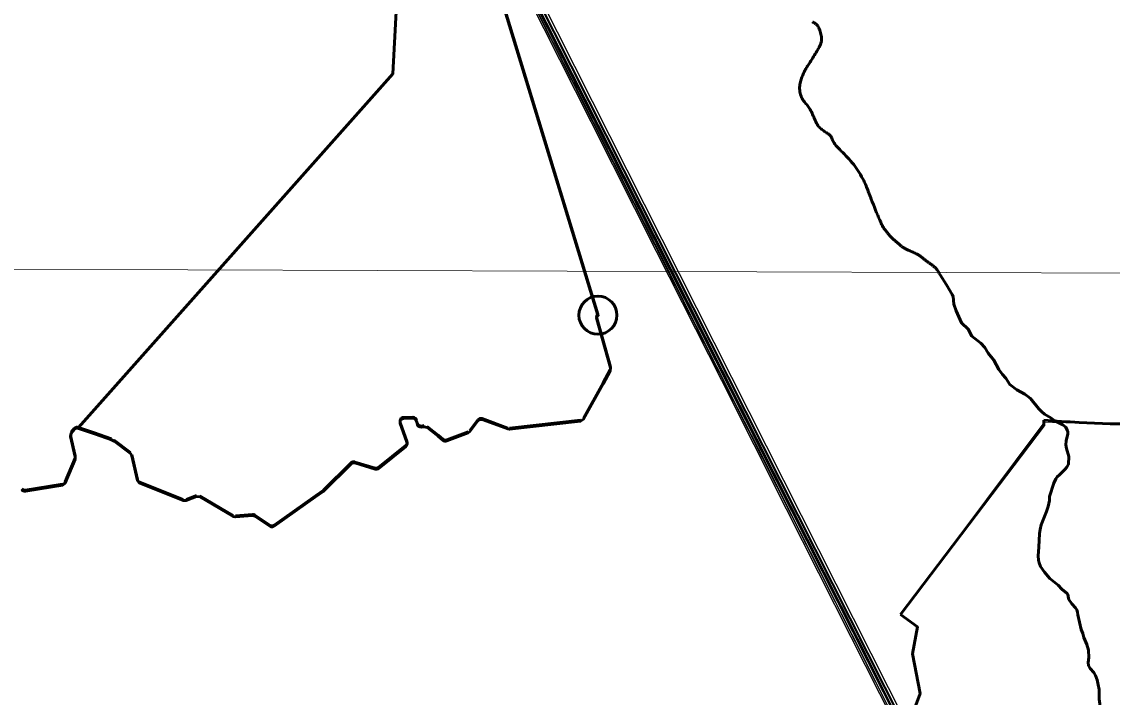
# Model space of a CAD drawing. Extents: x -1643653 to 4543381, y 1624270 to 13878484.
# Drawn here: x 809543 to 812407, y 9015081 to 9016856 of the extents above; entities that cross this region are included whole.
import ezdxf

# ---------------------------------------------------------------- set-up
doc = ezdxf.new("R2010")
doc.units = 0
doc.header["$LTSCALE"] = 200
doc.header["$PDMODE"] = 32
doc.header["$PDSIZE"] = 100
for name, color, linetype, lineweight in [('1', 7, 'Continuous', 13), ('27', 7, 'Continuous', 53), ('28', 7, 'Continuous', 53), ('29', 7, 'Continuous', 13)]:
    doc.layers.add(name, color=color, linetype=linetype, lineweight=lineweight)

msp = doc.modelspace()

# ---------------------------------------------------------------- linework, layer by layer
at = {"layer": '1'}
msp.add_line((798190.5, 9016246.4), (834959.1, 9016114), dxfattribs=at)
at = {"layer": '1', "lineweight": 53}
for p, q in [((811855.1, 9016264.7), (811854.3, 9016265.3)), ((811856.4, 9016263.7), (811855.7, 9016264.2)), ((811857.8, 9016262.7), (811857.1, 9016263.2))]:
    msp.add_line(p, q, dxfattribs=at)
for points in [[(811637, 9016788.7), (811638, 9016790.7), (811639, 9016792.6), (811639.8, 9016794.4), (811640.6, 9016796.2), (811641.4, 9016797.9), (811642.1, 9016799.7), (811642.6, 9016801.6), (811643.1, 9016803.5), (811643.5, 9016805.6), (811643.7, 9016807.9), (811643.7, 9016810.4), (811643.5, 9016813.2), (811643.2, 9016816.4), (811642.6, 9016819.8), (811641.9, 9016823.3), (811641.1, 9016826.9), (811640, 9016830.4), (811638.9, 9016833.8), (811637.7, 9016837.1), (811636.3, 9016840), (811634.9, 9016842.5), (811633.5, 9016844.7), (811632, 9016846.6), (811630.5, 9016848.2), (811629, 9016849.6), (811627.6, 9016850.7), (811626.2, 9016851.7), (811624.9, 9016852.5), (811623.7, 9016853.2), (811622.6, 9016853.8), (811621.6, 9016854.4), (811620.6, 9016854.8), (811619.7, 9016855.3)], [(811586.8, 9016671.8), (811586.3, 9016675.7), (811586, 9016679.6), (811585.9, 9016683.4), (811586.2, 9016687.2), (811586.6, 9016690.8), (811587.2, 9016694.3), (811588.1, 9016697.7), (811589, 9016700.9), (811590, 9016704.1), (811591.1, 9016707.2), (811592.1, 9016710.1), (811593.2, 9016712.9), (811594.3, 9016715.7), (811595.4, 9016718.3), (811596.4, 9016720.8), (811597.6, 9016723.3), (811598.7, 9016725.7), (811599.8, 9016728), (811601.1, 9016730.2), (811602.3, 9016732.4), (811603.7, 9016734.6), (811605.1, 9016736.8), (811606.6, 9016739.1), (811608.2, 9016741.5), (811610, 9016744.1), (811611.8, 9016746.9), (811613.8, 9016749.9), (811615.9, 9016753.3), (811618.2, 9016756.8), (811620.5, 9016760.5), (811622.8, 9016764.2), (811625, 9016768), (811627.2, 9016771.6), (811629.3, 9016775.1), (811631.2, 9016778.4), (811632.9, 9016781.3), (811634.4, 9016784), (811635.8, 9016786.4), (811637, 9016788.7)], [(811656.5, 9016564.2), (811654.2, 9016565.7), (811651.8, 9016567.2), (811649.3, 9016568.8), (811647, 9016570.5), (811644.6, 9016572.3), (811642.3, 9016574.2), (811640.1, 9016576.3), (811638, 9016578.5), (811635.9, 9016580.9), (811634, 9016583.5), (811632.2, 9016586.3), (811630.5, 9016589.2), (811628.9, 9016592.3), (811627.3, 9016595.6), (811625.8, 9016598.9), (811624.4, 9016602.2), (811623, 9016605.6), (811621.6, 9016608.9), (811620.1, 9016612.2), (811618.7, 9016615.5), (811617.2, 9016618.6), (811615.6, 9016621.7), (811614, 9016624.7), (811612.3, 9016627.6), (811610.6, 9016630.4), (811608.7, 9016633), (811606.7, 9016635.6), (811604.6, 9016638), (811602.5, 9016640.4), (811600.4, 9016642.8), (811598.4, 9016645.3), (811596.3, 9016648), (811594.5, 9016650.7), (811592.7, 9016653.7), (811591.1, 9016657), (811589.7, 9016660.5), (811588.5, 9016664.2), (811587.6, 9016668), (811586.8, 9016671.8)], [(811760.6, 9016424.9), (811758.8, 9016428.9), (811756.7, 9016433.4), (811754.4, 9016438.2), (811751.8, 9016443.3), (811748.9, 9016448.6), (811745.9, 9016454), (811742.6, 9016459.5), (811739.2, 9016465), (811735.6, 9016470.3), (811731.9, 9016475.5), (811728, 9016480.5), (811724.1, 9016485.4), (811720, 9016490.1), (811715.9, 9016494.7), (811711.8, 9016499.1), (811707.7, 9016503.5), (811703.5, 9016507.7), (811699.4, 9016511.8), (811695.4, 9016515.9), (811691.5, 9016519.8), (811687.8, 9016523.7), (811684.4, 9016527.3), (811681.4, 9016530.8), (811678.7, 9016534.1), (811676.4, 9016537.2), (811674.7, 9016540.1), (811673.3, 9016542.8), (811672.2, 9016545.2), (811671.4, 9016547.6), (811670.6, 9016549.7), (811669.9, 9016551.7), (811669, 9016553.5), (811667.9, 9016555.3), (811666.6, 9016556.9), (811664.9, 9016558.5), (811663.1, 9016559.9), (811661, 9016561.4), (811658.8, 9016562.8), (811656.5, 9016564.2)], [(811817.3, 9016300.5), (811816.3, 9016301.7), (811815.3, 9016302.9), (811814.3, 9016304.2), (811813.3, 9016305.4), (811812.3, 9016306.6), (811811.4, 9016307.8), (811810.5, 9016308.9), (811809.7, 9016310), (811808.9, 9016311), (811808.2, 9016311.9), (811807.5, 9016312.9), (811806.9, 9016313.9), (811806.2, 9016314.9), (811805.5, 9016316), (811804.8, 9016317.1), (811804.1, 9016318.4), (811803.4, 9016319.8), (811802.5, 9016321.5), (811801.5, 9016323.5), (811800.4, 9016325.9), (811799.1, 9016328.8), (811797.5, 9016332.4), (811795.7, 9016336.6), (811793.6, 9016341.7), (811791.1, 9016347.5), (811788.4, 9016354.1), (811785.5, 9016361.1), (811782.6, 9016368.4), (811779.7, 9016375.7), (811776.8, 9016382.9), (811774.2, 9016389.6), (811771.8, 9016395.8), (811769.8, 9016401.1), (811768, 9016405.8), (811766.5, 9016410), (811765, 9016413.9), (811763.6, 9016417.5), (811762.1, 9016421.2), (811760.6, 9016424.9)], [(811853.6, 9016265.9), (811852.7, 9016266.6), (811851.9, 9016267.3), (811851, 9016268), (811850, 9016268.8), (811849.1, 9016269.5), (811848.2, 9016270.3), (811847.3, 9016271.1), (811846.3, 9016271.9), (811845.5, 9016272.7), (811844.6, 9016273.4), (811843.8, 9016274.2), (811842.9, 9016275), (811842.1, 9016275.7), (811841.3, 9016276.4), (811840.6, 9016277.1), (811839.8, 9016277.7), (811839, 9016278.4), (811838.2, 9016279), (811837.5, 9016279.7), (811836.7, 9016280.4), (811835.8, 9016281.1), (811834.9, 9016281.8), (811834, 9016282.6), (811833, 9016283.5), (811831.9, 9016284.5), (811830.9, 9016285.4), (811829.7, 9016286.5), (811828.6, 9016287.6), (811827.5, 9016288.7), (811826.4, 9016289.8), (811825.3, 9016291), (811824.2, 9016292.1), (811823.2, 9016293.3), (811822.2, 9016294.4), (811821.2, 9016295.6), (811820.2, 9016296.8), (811819.2, 9016298), (811818.3, 9016299.2), (811817.3, 9016300.5)], [(811896.5, 9016244.1), (811894.4, 9016245.2), (811892, 9016246.4), (811889.5, 9016247.6), (811886.9, 9016248.8), (811884.2, 9016250), (811881.6, 9016251.2), (811878.9, 9016252.4), (811876.3, 9016253.5), (811873.9, 9016254.6), (811871.6, 9016255.6), (811869.5, 9016256.6), (811867.6, 9016257.5), (811865.9, 9016258.3), (811864.3, 9016259.1), (811862.9, 9016259.8), (811861.6, 9016260.5), (811860.5, 9016261.1), (811859.5, 9016261.7), (811858.6, 9016262.2)], [(811954.9, 9016190.4), (811952.9, 9016194.7), (811951, 9016198.3), (811949.2, 9016201.3), (811947.5, 9016203.8), (811945.9, 9016205.8), (811944.4, 9016207.5), (811942.9, 9016209), (811941.5, 9016210.3), (811940.1, 9016211.5), (811938.8, 9016212.6), (811937.5, 9016213.7), (811936.2, 9016214.8), (811934.9, 9016215.8), (811933.6, 9016216.8), (811932.2, 9016217.8), (811930.9, 9016218.8), (811929.5, 9016219.7), (811928.1, 9016220.7), (811926.7, 9016221.8), (811925.2, 9016222.8), (811923.8, 9016223.8), (811922.3, 9016224.9), (811920.8, 9016226), (811919.3, 9016227.1), (811917.8, 9016228.2), (811916.3, 9016229.4), (811914.8, 9016230.6), (811913.4, 9016231.8), (811911.9, 9016232.9), (811910.4, 9016234.1), (811909, 9016235.3), (811907.6, 9016236.4), (811906.2, 9016237.5), (811904.8, 9016238.6), (811903.3, 9016239.7), (811901.8, 9016240.8), (811900.2, 9016241.8), (811898.4, 9016242.9), (811896.5, 9016244.1)], [(812242.2, 9015607.1), (812242.1, 9015608.1), (812253.8, 9015643.6), (812259, 9015655.2), (812262.9, 9015660.5), (812269, 9015665.1), (812283.2, 9015679.4), (812288.4, 9015685.9), (812292.5, 9015693.6), (812293, 9015713.3), (812287.2, 9015734.4), (812285.5, 9015744.1), (812286.2, 9015754.3), (812290.8, 9015772.8), (812290.6, 9015778.3), (812289.3, 9015782.8), (812285, 9015790.3), (812277.2, 9015796.4), (812256.8, 9015807.2), (812246.2, 9015815.5), (812229.4, 9015825), (812221.2, 9015831.7), (812214.2, 9015838.8), (812192.3, 9015865.6), (812185, 9015872.1), (812178, 9015877.1), (812156.7, 9015888.6), (812138.2, 9015902.6), (812127.5, 9015919.7), (812118.7, 9015928.6), (812109.6, 9015941.7), (812096.5, 9015966.7), (812081.4, 9015984.6), (812072.6, 9015999.6), (812062.1, 9016011.2), (812038.1, 9016030.1), (812028.9, 9016048.1), (812011.1, 9016064.6), (811997, 9016096.5), (811991.2, 9016114.1), (811989.1, 9016133.7), (811986.6, 9016139), (811971.6, 9016164.9), (811954.9, 9016190.4)], [(812370.2, 9015113.5), (812367.7, 9015126.8), (812363.7, 9015138.1), (812358.8, 9015145.7), (812349, 9015156.7), (812344.7, 9015164.7), (812344.4, 9015172.7), (812345.6, 9015185.9), (812344.7, 9015204.4), (812340.4, 9015219.7), (812333.1, 9015237.8), (812330.2, 9015248.4), (812325.9, 9015259.5), (812316.9, 9015297.7), (812316, 9015304.7), (812314.1, 9015310.7), (812310.9, 9015316), (812300.9, 9015326.6), (812293.7, 9015337.7), (812292.1, 9015341.5), (812290.9, 9015350.6), (812289.2, 9015353.4), (812275.2, 9015364.7), (812264.9, 9015375.6), (812243.7, 9015393.2), (812229.2, 9015409.3), (812219.1, 9015424.4), (812215, 9015433.9), (812213.3, 9015440.9), (812212.6, 9015452.8), (812214.5, 9015475), (812216.1, 9015511.3), (812217.8, 9015521.9), (812221, 9015534), (812235, 9015569.5), (812239.2, 9015582.2), (812242.8, 9015598.2), (812242.2, 9015607.1)], [(812328.4, 9014887.5), (812342, 9014901.8), (812346.6, 9014908.4), (812350.4, 9014916), (812351.5, 9014921.9), (812348.5, 9014950.7), (812350, 9014963.1), (812353.2, 9014972.5), (812361.2, 9014989.3), (812371.4, 9015006.7), (812374.9, 9015016.2), (812376.6, 9015023.7), (812374.7, 9015052.5), (812374.9, 9015064.1), (812373.3, 9015075.7), (812373.4, 9015101.3), (812370.2, 9015113.5)]]:
    msp.add_lwpolyline(points, dxfattribs=at)
at = {"layer": '1'}
msp.add_lwpolyline([(814357.6, 9015733.9), (813989, 9015810.8), (813832.4, 9015806), (812227.7, 9015802), (811850.8, 9015298.7), (811895.6, 9015266.3), (811882.6, 9015194.8), (811902.6, 9015091.2), (811882, 9015036), (811865.1, 9014977.2), (811275.6, 9015032.2), (811059.6, 9014544.4), (810722, 9014498.8), (810573.3, 9014180)], dxfattribs=at)
at = {"layer": '1', "lineweight": 25}
msp.add_spline([(814781, 9009175.5), (814787.2, 9009173.4), (814796.9, 9009173.4), (814799.4, 9009172.4), (814805.1, 9009174.5), (814805.6, 9009176.5), (814811.7, 9009179.5), (814811.7, 9009179.5), (814801.5, 9009181), (814790.7, 9009181.5), (814784.1, 9009183.1), (814777.4, 9009185.1), (814778.4, 9009175.5)], degree=3, dxfattribs=at)
at = {"layer": '27', "lineweight": 13}
msp.add_lwpolyline([(814357.6, 9015733.9), (813989, 9015810.8), (813832.4, 9015806), (812227.7, 9015802), (811850.8, 9015298.7), (811895.6, 9015266.3), (811882.6, 9015194.8), (811902.6, 9015091.2), (811882, 9015036), (811865.1, 9014977.2), (811275.6, 9015032.2), (811059.6, 9014544.4), (810722, 9014498.8), (810573.3, 9014180)], dxfattribs=at)
at = {"layer": '28'}
for p, q in [((810767.8, 9017027.7), (811056.2, 9016084.8)), ((810569.7, 9015814.1), (810546, 9015813.8)), ((810536.7, 9015800.5), (810554.4, 9015750.9)), ((810581.7, 9015798.3), (810579.5, 9015806.6)), ((810551.2, 9015739.7), (810480, 9015682.3)), ((810470.8, 9015680.5), (810417.7, 9015696.5)), ((810193.8, 9015530.4), (810154.6, 9015556.8))]:
    msp.add_line(p, q, dxfattribs=at)
for points in [[(811053.2, 9016074.7), (811089.3, 9015946.4), (811088.5, 9015938.9), (811069.7, 9015904.2), (811069.6, 9015904.3), (811017.8, 9015811.4), (811010.1, 9015806.3), (810824.2, 9015785.2), (810819.7, 9015785.8), (810752.3, 9015810.5)], [(809680.3, 9015784.4), (809672.3, 9015774.7), (809670.3, 9015766), (809683.1, 9015712.8), (809682.6, 9015706.6), (809656.8, 9015644.3), (809649.2, 9015638.3), (809552.2, 9015622.4)], [(810148.2, 9015558.5), (810103.7, 9015554.8), (810097.9, 9015556.2), (810010.2, 9015607.5), (810001.8, 9015608.3), (809973.9, 9015598.2), (809966.8, 9015598.4), (809852.9, 9015643.7), (809846.9, 9015650.7), (809831.9, 9015715.5), (809828.1, 9015721.2), (809784.9, 9015753.6), (809778.4, 9015757), (809733.4, 9015772.8), (809691.3, 9015787.5)], [(810649.5, 9015756), (810636, 9015766.9), (810607.5, 9015789.8), (810599.9, 9015791.9), (810592.7, 9015791)], [(810740.8, 9015807.2), (810719.2, 9015779.1), (810714.8, 9015775.8), (810659.4, 9015754.5)], [(811850.8, 9015298.7), (812227.9, 9015795.2), (812227.4, 9015808.9)], [(810407.8, 9015694.1), (810335.4, 9015622.7), (810334.2, 9015621.6), (810313.8, 9015607.2), (810205.1, 9015530.5)], [(811861.4, 9014980.8), (811902.6, 9015091.2), (811882.6, 9015194.8), (811895.6, 9015266.3), (811850.8, 9015298.7)]]:
    msp.add_lwpolyline(points, dxfattribs=at)
for centre, start, end in [((811062.8, 9016077.4), 131.7492, 195.7149), ((809688, 9015778), 70.7277, 140.346), ((809550.6, 9015632.3), 216.4557, 279.3086)]:
    msp.add_arc(centre, 10, start, end, dxfattribs=at)
for centre, major_axis, ratio, start_param, end_param in [((810546.1, 9015803.8), (-7.12, -7.03), 0.999552, 3.94359, 5.847173), ((810569.8, 9015804.1), (7.12, 7.03), 0.999552, 5.761994, 7.085183), ((810748.7, 9015801.3), (-9.33, -3.59), 0.987074, 3.986658, 5.267225), ((810591.3, 9015800.9), (-7.12, -7.03), 0.999552, 5.761994, 7.210662), ((810655.8, 9015763.7), (-9.33, -3.59), 0.987074, 0.519482, 1.570796), ((810545, 9015747.5), (-7.12, -7.03), 0.999552, 1.469966, 2.70558), ((810414.8, 9015687), (-7.12, -7.03), 0.999552, 3.640357, 4.712389), ((810473.7, 9015690.1), (-7.12, -7.03), 0.999552, 0.498764, 1.469966), ((810149, 9015548.5), (-8.01, 5.99), 1, 4.761623, 5.435577), ((810199.3, 9015538.7), (8.01, -5.99), 1, 4.761623, 5.969265)]:
    msp.add_ellipse(centre, major_axis=major_axis, ratio=ratio, start_param=start_param, end_param=end_param, dxfattribs=at)
msp.add_spline([(812227.4, 9015808.9), (812320.3, 9015803), (812974.9, 9015806.7), (813816.7, 9015805.8), (813983.7, 9015811.7)], degree=3, dxfattribs=at)
msp.add_point((811056.2, 9016084.8), dxfattribs=at)
at = {"layer": '29', "lineweight": 53}
for p, q in [((810767.8, 9017030.3), (811056.2, 9016087.5)), ((811053.2, 9016077.3), (811089.3, 9015949)), ((811088.5, 9015941.5), (811069.7, 9015906.8)), ((811069.6, 9015907), (811017.8, 9015814)), ((810569.7, 9015816.7), (810546, 9015816.4)), ((810740.8, 9015809.8), (810719.2, 9015781.7)), ((810819.7, 9015788.4), (810752.3, 9015813.1)), ((809672.3, 9015777.3), (809680.3, 9015787)), ((810536.7, 9015803.1), (810554.4, 9015753.5)), ((810599.9, 9015794.6), (810592.7, 9015793.6)), ((811010.1, 9015808.9), (810824.2, 9015787.8)), ((809683.1, 9015715.4), (809670.3, 9015768.6)), ((809828.1, 9015723.8), (809784.9, 9015756.2)), ((810714.8, 9015778.4), (810659.4, 9015757.1)), ((810551.2, 9015742.3), (810480, 9015684.9)), ((809656.8, 9015647), (809682.6, 9015709.2)), ((809846.9, 9015653.3), (809831.9, 9015718.1)), ((810407.8, 9015696.7), (810335.4, 9015625.3)), ((810470.8, 9015683.1), (810417.7, 9015699.1)), ((809552.2, 9015625), (809649.2, 9015640.9)), ((809966.8, 9015601), (809852.9, 9015646.3)), ((810001.8, 9015610.9), (809973.9, 9015600.9)), ((810097.9, 9015558.8), (810010.2, 9015610.1)), ((810148.2, 9015561.1), (810103.7, 9015557.5)), ((810193.8, 9015533), (810154.6, 9015559.4))]:
    msp.add_line(p, q, dxfattribs=at)
for points in [[(809691.3, 9015790.1), (810517.4, 9016719), (810533, 9017015)], [(809691.3, 9015790.1), (810517.4, 9016719), (810533, 9017015)], [(809778.4, 9015759.7), (809733.4, 9015775.4), (809691.3, 9015790.1)], [(810649.5, 9015758.6), (810636, 9015769.5), (810607.5, 9015792.4)], [(810334.2, 9015624.2), (810313.8, 9015609.8), (810205.1, 9015533.1)]]:
    msp.add_lwpolyline(points, dxfattribs=at)
for centre, start, end in [((811062.8, 9016080), 131.7492, 195.7149), ((809688, 9015780.6), 70.7277, 140.346), ((809550.6, 9015634.9), 216.4557, 279.3086)]:
    msp.add_arc(centre, 10, start, end, dxfattribs=at)
for centre, major_axis, ratio, start_param, end_param in [((810546.1, 9015806.4), (-7.12, -7.03), 0.999552, 3.94359, 5.847173), ((810569.8, 9015806.7), (7.12, 7.03), 0.999552, 5.761994, 7.085183), ((810748.7, 9015803.9), (-9.33, -3.59), 0.987074, 3.986658, 5.267225), ((810591.3, 9015803.5), (-7.12, -7.03), 0.999552, 5.761994, 7.210662), ((810545, 9015750.1), (-7.12, -7.03), 0.999552, 1.469966, 2.70558), ((810655.8, 9015766.3), (-9.33, -3.59), 0.987074, 0.519482, 1.570796), ((810414.8, 9015689.6), (-7.12, -7.03), 0.999552, 3.640357, 4.712389), ((810473.7, 9015692.7), (-7.12, -7.03), 0.999552, 0.498764, 1.469966), ((810149, 9015551.1), (-8.01, 5.99), 1, 4.761623, 5.435577), ((810199.3, 9015541.3), (8.01, -5.99), 1, 4.761623, 5.969265)]:
    msp.add_ellipse(centre, major_axis=major_axis, ratio=ratio, start_param=start_param, end_param=end_param, dxfattribs=at)

doc.saveas('drawing.dxf')
